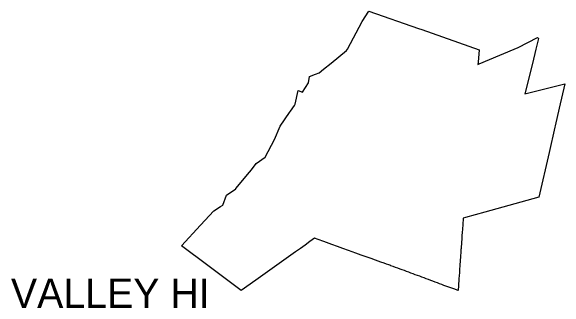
# Model space of a CAD drawing. Extents: x 0 to 34, y 0 to 22.
# Drawn here: x 7.5703 to 7.7217, y 18.35 to 18.4312 of the extents above; entities that cross this region are included whole.
import ezdxf

# ---------------------------------------------------------------- set-up
doc = ezdxf.new("R2010")
doc.units = 0
doc.layers.add('GM_X_Corporation', color=7, linetype='Continuous')
doc.layers.add('GM_X_Corporation_Text', color=7, linetype='Continuous')

msp = doc.modelspace()

# ---------------------------------------------------------------- linework, layer by layer
at = {"layer": 'GM_X_Corporation'}
msp.add_lwpolyline([(7.6169161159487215, 18.366999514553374), (7.622047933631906, 18.372620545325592), (7.625705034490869, 18.376600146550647), (7.627558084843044, 18.377766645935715), (7.628177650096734, 18.3781566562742), (7.629207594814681, 18.380876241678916), (7.6317530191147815, 18.382619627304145), (7.631775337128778, 18.382639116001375), (7.635472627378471, 18.387124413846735), (7.635986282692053, 18.387785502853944), (7.637324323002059, 18.389507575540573), (7.6397480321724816, 18.391222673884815), (7.642355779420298, 18.39605800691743), (7.643871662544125, 18.399759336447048), (7.646410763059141, 18.403464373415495), (7.646659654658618, 18.403827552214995), (7.6477401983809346, 18.405404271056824), (7.647966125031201, 18.405733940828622), (7.6487718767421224, 18.409495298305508), (7.649960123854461, 18.408990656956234), (7.6515802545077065, 18.411532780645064), (7.651844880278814, 18.41334544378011), (7.653531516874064, 18.413932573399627), (7.654540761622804, 18.414283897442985), (7.655743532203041, 18.41527073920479), (7.657775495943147, 18.416937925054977), (7.662024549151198, 18.42042416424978), (7.662238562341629, 18.420818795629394), (7.6663056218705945, 18.428318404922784), (7.668116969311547, 18.431205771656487), (7.68169337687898, 18.426440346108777), (7.682599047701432, 18.42612244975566), (7.698309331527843, 18.42060799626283), (7.697986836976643, 18.417271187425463), (7.697906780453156, 18.416596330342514), (7.698288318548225, 18.41676425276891), (7.703893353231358, 18.419145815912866), (7.708978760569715, 18.421279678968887), (7.711631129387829, 18.422605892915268), (7.7142508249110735, 18.423992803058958), (7.714472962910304, 18.423686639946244), (7.713778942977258, 18.420813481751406), (7.712827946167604, 18.41688700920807), (7.7108124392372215, 18.408542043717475), (7.721735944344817, 18.411261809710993), (7.720195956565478, 18.4046074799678), (7.719085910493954, 18.399810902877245), (7.718996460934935, 18.399424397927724), (7.717401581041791, 18.392532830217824), (7.714567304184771, 18.380285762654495), (7.699838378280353, 18.37620498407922), (7.694581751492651, 18.374748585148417), (7.693916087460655, 18.374562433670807), (7.693790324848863, 18.372766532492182), (7.69363244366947, 18.37051195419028), (7.693589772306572, 18.369902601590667), (7.693547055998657, 18.369292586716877), (7.693504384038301, 18.36868320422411), (7.693461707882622, 18.368073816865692), (7.693419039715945, 18.36746443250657), (7.693376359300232, 18.366855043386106), (7.693333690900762, 18.36624565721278), (7.693316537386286, 18.366000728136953), (7.693291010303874, 18.3656362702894), (7.6932483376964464, 18.36502688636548), (7.693205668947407, 18.36441749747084), (7.69316298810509, 18.363808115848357), (7.693120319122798, 18.363198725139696), (7.693077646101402, 18.362589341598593), (7.693034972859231, 18.361979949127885), (7.692992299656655, 18.361370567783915), (7.69294962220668, 18.36076117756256), (7.692914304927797, 18.36025684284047), (7.692906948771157, 18.360151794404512), (7.692864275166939, 18.35954240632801), (7.692821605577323, 18.358933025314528), (7.692746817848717, 18.35786506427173), (7.692627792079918, 18.356165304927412), (7.692530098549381, 18.35477022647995), (7.691313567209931, 18.35519754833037), (7.688664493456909, 18.356181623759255), (7.688065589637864, 18.35640411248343), (7.6874486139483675, 18.356633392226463), (7.686851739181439, 18.35685540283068), (7.6862528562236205, 18.357077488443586), (7.685621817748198, 18.357311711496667), (7.685032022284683, 18.35753099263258), (7.684438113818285, 18.357751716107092), (7.6838211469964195, 18.357980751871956), (7.683232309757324, 18.358199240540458), (7.682619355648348, 18.358427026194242), (7.682014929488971, 18.35865177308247), (7.6813974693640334, 18.358881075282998), (7.68079657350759, 18.359104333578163), (7.68020372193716, 18.35932484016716), (7.679604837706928, 18.359546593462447), (7.679025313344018, 18.359762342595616), (7.678424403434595, 18.359985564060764), (7.677835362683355, 18.360204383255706), (7.6772392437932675, 18.360426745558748), (7.6766442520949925, 18.360646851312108), (7.67602409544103, 18.360869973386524), (7.675403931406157, 18.36109309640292), (7.6747837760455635, 18.36131621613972), (7.674162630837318, 18.36153935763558), (7.67408515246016, 18.361567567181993), (7.673543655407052, 18.361762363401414), (7.672922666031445, 18.361985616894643), (7.6723036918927, 18.36220862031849), (7.671405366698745, 18.36253170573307), (7.6699592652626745, 18.36305199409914), (7.668716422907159, 18.363498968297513), (7.66739004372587, 18.363976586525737), (7.665991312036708, 18.364479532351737), (7.664536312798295, 18.36500304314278), (7.662514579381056, 18.365730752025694), (7.660985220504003, 18.36628085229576), (7.65950610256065, 18.36681314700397), (7.657986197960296, 18.36735967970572), (7.65723316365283, 18.367636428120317), (7.655798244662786, 18.36816372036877), (7.654286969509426, 18.368719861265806), (7.653269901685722, 18.369093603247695), (7.651974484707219, 18.368154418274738), (7.650678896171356, 18.36721520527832), (7.649385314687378, 18.366276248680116), (7.648089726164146, 18.365337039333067), (7.646796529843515, 18.364399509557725), (7.637209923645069, 18.35761203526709), (7.633206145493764, 18.354778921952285), (7.6255593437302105, 18.360515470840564), (7.622291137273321, 18.362967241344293), (7.618709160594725, 18.36565439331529)], close=True, dxfattribs=at)

# ---------------------------------------------------------------- texts
at = {"layer": 'GM_X_Corporation_Text'}
msp.add_text('VALLEY HI', height=0.008037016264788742, rotation=1.0000000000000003e-05, dxfattribs=at).set_placement((7.57023130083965, 18.35000801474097))

doc.saveas('drawing.dxf')
